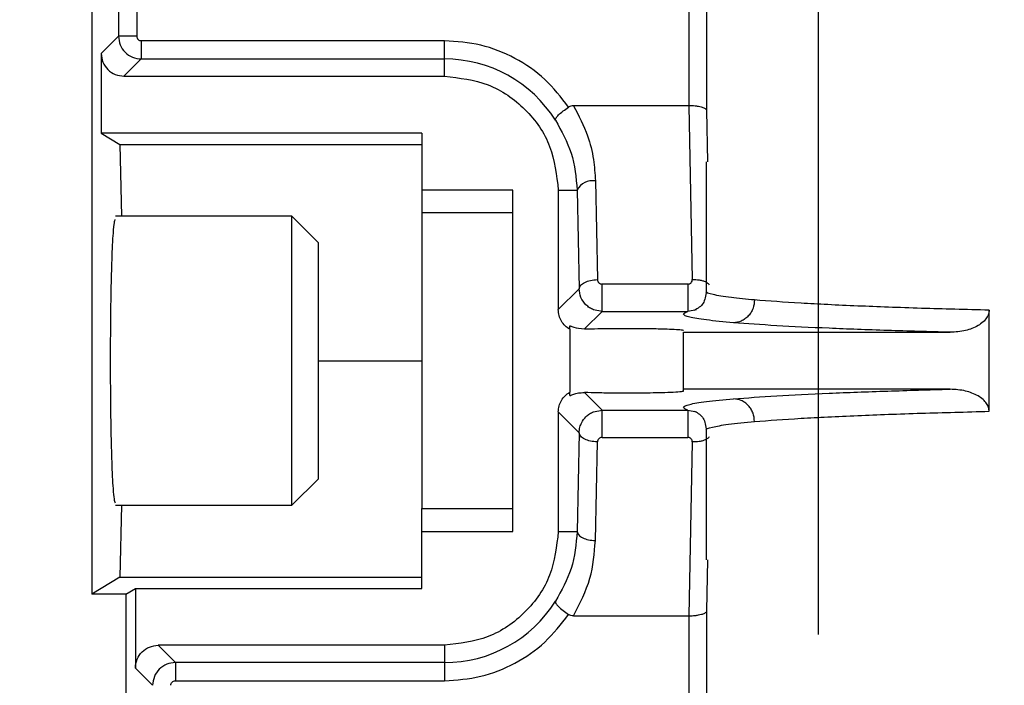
# Model space of a CAD drawing. Header units: inches. Extents: x 170 to 312, y 215 to 248.
# Tile 297 of 387: x 250.3869 to 250.4933, y 244.1338 to 244.2057. Entities that reach past the tile are written whole.
import ezdxf

# ---------------------------------------------------------------- set-up
doc = ezdxf.new("R2010")
doc.units = ezdxf.units.IN
doc.header["$LTSCALE"] = 0.25
doc.header["$MEASUREMENT"] = 0
doc.layers.add('ANNOTATIONS', color=1, linetype='Continuous')
doc.layers.add('STANDARD MOTOR LH', color=7, linetype='Continuous')
doc.styles.add('ARIAL', font='arial.ttf', dxfattribs={"height": 0.09375})
doc.dimstyles.new('STANDARD$0', dxfattribs={"dimtxt": 0.09375, "dimasz": 0.09375, "dimexe": 0.03125, "dimexo": 0.046875, "dimgap": 0.09, "dimtad": 0, "dimtih": 1, "dimtoh": 1, "dimdec": 4, "dimzin": 0, "dimdsep": 46, "dimtxsty": 'ARIAL', "dimcen": 0.09, "dimadec": 0, "dimazin": 0, "dimtfac": 1, "dimtdec": 4, "dimtofl": 0, "dimtmove": 0, "dimatfit": 1, "dimfxl": 1, "dimtolj": 1, "dimtzin": 0, "dimarcsym": 0})

# ---------------------------------------------------------------- blocks, each defined once
blk = doc.blocks.new('*D187')
at = {"layer": 'ANNOTATIONS', "color": 0, "lineweight": -2, "transparency": 16777216}
for p, q in [((250.4732333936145, 244.139293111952), (250.4732333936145, 244.8907997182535)), ((251.259529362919, 243.2925159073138), (251.259529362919, 244.8907997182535)), ((250.5669833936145, 244.8595497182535), (250.5764345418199, 244.8595497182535)), ((251.165779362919, 244.8595497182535), (251.1466545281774, 244.8595497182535))]:
    blk.add_line(p, q, dxfattribs=at)
at = {"layer": 'ANNOTATIONS', "color": 0, "transparency": 16777216}
for points in [[(250.5669833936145, 244.8751747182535), (250.5669833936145, 244.8439247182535), (250.4732333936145, 244.8595497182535)], [(251.165779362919, 244.8751747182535), (251.165779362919, 244.8439247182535), (251.259529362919, 244.8595497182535)]]:
    blk.add_solid(points, dxfattribs=at)
at = {"layer": 'defpoints', "color": 0, "transparency": 16777216}
for p in [(250.4732333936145, 244.8595497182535), (250.4732333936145, 244.092418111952), (251.259529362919, 243.2456409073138)]:
    blk.add_point(p, dxfattribs=at)
at = {"layer": 'ANNOTATIONS', "color": 0, "transparency": 16777216, "insert": (250.8615445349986, 244.8595497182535), "char_height": 0.09375, "attachment_point": 5, "style": 'ARIAL'}
blk.add_mtext('\\A1;17 3/8"', dxfattribs=at)
blk = doc.blocks.new('*D188')
at = {"layer": 'ANNOTATIONS', "color": 0, "lineweight": -2, "transparency": 16777216}
for p, q in [((250.3584835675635, 244.6822504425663), (250.3584835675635, 245.2424847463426)), ((251.259529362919, 243.2925159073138), (251.259529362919, 245.2424847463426)), ((250.4522335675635, 245.2112347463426), (250.66676387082, 245.2112347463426)), ((251.165779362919, 245.2112347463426), (251.0289560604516, 245.2112347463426))]:
    blk.add_line(p, q, dxfattribs=at)
at = {"layer": 'ANNOTATIONS', "color": 0, "transparency": 16777216}
for points in [[(250.4522335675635, 245.2268597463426), (250.4522335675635, 245.1956097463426), (250.3584835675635, 245.2112347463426)], [(251.165779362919, 245.2268597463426), (251.165779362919, 245.1956097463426), (251.259529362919, 245.2112347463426)]]:
    blk.add_solid(points, dxfattribs=at)
at = {"layer": 'defpoints', "color": 0, "transparency": 16777216}
for p in [(250.3584835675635, 245.2112347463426), (250.3584835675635, 244.6353754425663), (251.259529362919, 243.2456409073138)]:
    blk.add_point(p, dxfattribs=at)
at = {"layer": 'ANNOTATIONS', "color": 0, "transparency": 16777216, "insert": (250.8478599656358, 245.2112347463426), "char_height": 0.09375, "attachment_point": 5, "style": 'ARIAL'}
blk.add_mtext('\\A1;20"', dxfattribs=at)

msp = doc.modelspace()

# ---------------------------------------------------------------- linework, layer by layer
at = {"layer": 'STANDARD MOTOR LH'}
for p, q in [((250.394678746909, 244.2500715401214), (250.394678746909, 244.1436343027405)), ((250.3975768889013, 244.2471733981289), (250.3975768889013, 244.2039532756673)), ((250.3995441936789, 244.247173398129), (250.3995441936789, 244.203953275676)), ((250.4592207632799, 244.2471735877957), (250.459214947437, 244.1964425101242)), ((250.4611871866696, 244.1959150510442), (250.4611871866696, 244.2471735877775)), ((250.3975768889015, 244.2039532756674), (250.3957098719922, 244.2020862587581)), ((250.3995441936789, 244.203953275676), (250.3975768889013, 244.203953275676)), ((250.4328185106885, 244.2034614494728), (250.4000360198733, 244.2034614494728)), ((250.4328185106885, 244.1996271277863), (250.4328185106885, 244.2034614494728)), ((250.3957098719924, 244.2020862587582), (250.3957098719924, 244.1934755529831)), ((250.4000360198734, 244.2014941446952), (250.3981690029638, 244.1996271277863)), ((250.4000360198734, 244.2014941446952), (250.4328185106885, 244.2014941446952)), ((250.3981690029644, 244.1996271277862), (250.4328185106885, 244.1996271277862)), ((250.4592149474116, 244.1964425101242), (250.4467665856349, 244.1964425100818)), ((250.4592149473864, 244.1964425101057), (250.4595987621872, 244.1776461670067)), ((250.4612926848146, 244.1903852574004), (250.4611871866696, 244.1959150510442)), ((250.3957098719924, 244.1934755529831), (250.3977278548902, 244.1922452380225)), ((250.4303578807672, 244.1934755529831), (250.3957098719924, 244.1934755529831)), ((250.4303578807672, 244.1934755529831), (250.4303578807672, 244.1848437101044)), ((250.3977278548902, 244.1922452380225), (250.3978841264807, 244.1844942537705)), ((250.3977278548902, 244.1922452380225), (250.4303578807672, 244.1922452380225)), ((250.461115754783, 244.1903852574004), (250.461115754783, 244.1763826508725)), ((250.4491291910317, 244.188308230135), (250.4493442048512, 244.1776436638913)), ((250.4402004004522, 244.18732397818), (250.4303578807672, 244.18732397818)), ((250.4402004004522, 244.1504145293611), (250.4402004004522, 244.18732397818)), ((250.4451216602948, 244.18732397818), (250.4451216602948, 244.1744041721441)), ((250.4451216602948, 244.18732397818), (250.4471618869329, 244.1873239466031)), ((250.447161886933, 244.1873239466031), (250.4473769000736, 244.1766594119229)), ((250.4163290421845, 244.1844942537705), (250.3972565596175, 244.1844942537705)), ((250.4191915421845, 244.1816317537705), (250.4163290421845, 244.1844942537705)), ((250.4163290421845, 244.1532442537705), (250.4163290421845, 244.1844942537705)), ((250.4402004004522, 244.1848437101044), (250.4303578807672, 244.1848437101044)), ((250.4191915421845, 244.1561067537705), (250.4191915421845, 244.1816317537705)), ((250.4591337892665, 244.1771615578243), (250.4498457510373, 244.1771615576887)), ((250.4473769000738, 244.176659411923), (250.4451216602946, 244.1744041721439)), ((250.4498457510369, 244.1742100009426), (250.4479396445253, 244.1723038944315)), ((250.4498457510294, 244.1742100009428), (250.4489354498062, 244.1743845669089)), ((250.4498457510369, 244.1742100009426), (250.4591337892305, 244.1742100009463)), ((250.4600534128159, 244.1743869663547), (250.4591337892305, 244.1742100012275)), ((250.4916895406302, 244.1634032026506), (250.4916895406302, 244.1743353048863)), ((250.4463519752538, 244.1722738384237), (250.4463519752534, 244.1726279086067)), ((250.4463519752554, 244.1722738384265), (250.4463519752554, 244.1654646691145)), ((250.4586551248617, 244.1719450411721), (250.4874882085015, 244.1719450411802)), ((250.4586551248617, 244.1655786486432), (250.4586551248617, 244.1719450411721)), ((250.4191915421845, 244.1688692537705), (250.4303578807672, 244.1688692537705)), ((250.4463519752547, 244.1651105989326), (250.4463519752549, 244.1654646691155)), ((250.4479396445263, 244.1654346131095), (250.4498457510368, 244.1635285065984)), ((250.4874882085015, 244.1657934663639), (250.4586551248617, 244.1657934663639)), ((250.4451216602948, 244.1633343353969), (250.4451216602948, 244.1504145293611)), ((250.4451216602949, 244.1633343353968), (250.4473769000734, 244.1610790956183)), ((250.448935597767, 244.163353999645), (250.4498457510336, 244.1635285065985)), ((250.4498457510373, 244.1635285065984), (250.4591337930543, 244.1635285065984)), ((250.4591337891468, 244.1635285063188), (250.4600534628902, 244.1633515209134)), ((250.4473769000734, 244.1610790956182), (250.4471618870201, 244.150414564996)), ((250.461115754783, 244.1613543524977), (250.461115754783, 244.1473532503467)), ((250.4491291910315, 244.1494302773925), (250.4493442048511, 244.1600948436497)), ((250.4498457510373, 244.1605769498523), (250.459133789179, 244.1605769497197)), ((250.4595987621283, 244.1600923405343), (250.4592149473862, 244.1412959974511)), ((250.4163290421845, 244.1532442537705), (250.4191915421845, 244.1561067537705)), ((250.3972565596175, 244.1532442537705), (250.4163290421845, 244.1532442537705)), ((250.3978841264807, 244.1532442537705), (250.3977278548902, 244.1454932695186)), ((250.4303578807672, 244.1442629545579), (250.4303578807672, 244.1528947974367)), ((250.4303578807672, 244.1528947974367), (250.4402004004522, 244.1528947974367)), ((250.4303578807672, 244.1504145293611), (250.4402004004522, 244.1504145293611)), ((250.4451216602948, 244.1504145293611), (250.4471618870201, 244.150414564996)), ((250.4611871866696, 244.1418234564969), (250.4612926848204, 244.1473532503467)), ((250.3977278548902, 244.1454932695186), (250.394678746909, 244.1436343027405)), ((250.3977278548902, 244.1454932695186), (250.4303578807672, 244.1454932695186)), ((250.3983696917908, 244.1436343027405), (250.3994008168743, 244.1442629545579)), ((250.3994008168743, 244.1442629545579), (250.4303578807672, 244.1442629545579)), ((250.3994008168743, 244.1442629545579), (250.3994008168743, 244.1356522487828)), ((250.3983696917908, 244.1436343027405), (250.394678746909, 244.1436343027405)), ((250.3983696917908, 244.1436343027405), (250.3983696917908, 244.0297034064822)), ((250.4611871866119, 244.0642244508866), (250.4611871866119, 244.1418234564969)), ((250.4467665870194, 244.1412959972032), (250.4592149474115, 244.1412959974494)), ((250.4592149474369, 244.1412959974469), (250.4592207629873, 244.0642244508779)), ((250.4328185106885, 244.1381113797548), (250.4018599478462, 244.1381113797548)), ((250.4018599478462, 244.1381113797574), (250.4037269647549, 244.1362443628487)), ((250.4328185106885, 244.1381113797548), (250.4328185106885, 244.1342770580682)), ((250.3994008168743, 244.1356522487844), (250.4012678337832, 244.1337852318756)), ((250.4328185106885, 244.1362443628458), (250.4037269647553, 244.1362443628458)), ((250.4037269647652, 244.1342770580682), (250.4328185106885, 244.1342770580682))]:
    msp.add_line(p, q, dxfattribs=at)
for centre, radius, start, end in [((250.4328185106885, 244.18732397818), 0.01417016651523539, 32.16558920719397, 90), ((250.4488050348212, 244.1864979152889), 0.001839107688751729, 79.84816476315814, 153.3098736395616), ((250.4328185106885, 244.1504145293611), 0.0141701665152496, 270, 327.834410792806)]:
    msp.add_arc(centre, radius, start, end, dxfattribs=at)
for points, knots in [([(250.3975768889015, 244.2039532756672), (250.3976141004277, 244.2036313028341), (250.3976885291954, 244.202987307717), (250.398257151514, 244.2021748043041), (250.3990696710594, 244.2016058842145), (250.3997138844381, 244.2015313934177), (250.4000360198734, 244.2014941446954)], [0, 0, 0, 0, 0.2499392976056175, 0.4999169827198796, 0.7499361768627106, 1, 1, 1, 1]), ([(250.3995441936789, 244.203953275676), (250.3995512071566, 244.2038884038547), (250.3995651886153, 244.2037590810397), (250.3996804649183, 244.2035982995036), (250.399841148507, 244.203481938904), (250.3999706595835, 244.2034683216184), (250.4000360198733, 244.2034614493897)], [0, 0, 0, 0, 0.2507503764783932, 0.499874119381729, 0.7476017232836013, 1, 1, 1, 1]), ([(250.3957098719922, 244.2020862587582), (250.3957468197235, 244.2017639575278), (250.3958207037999, 244.2011194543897), (250.3963893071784, 244.2003065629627), (250.397202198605, 244.1997379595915), (250.3978467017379, 244.1996640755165), (250.3981690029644, 244.1996271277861)], [0, 0, 0, 0, 0.2500385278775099, 0.5000000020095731, 0.749961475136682, 1, 1, 1, 1]), ([(250.444813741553, 244.1948677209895), (250.4448138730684, 244.1949346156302), (250.4448141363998, 244.1950685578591), (250.4451147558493, 244.1954340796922), (250.4456025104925, 244.195865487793), (250.4460243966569, 244.1961541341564), (250.4462318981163, 244.1962961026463)], [0, 0, 0, 0, 0.2494516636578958, 0.4994736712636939, 0.7538199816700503, 0.9999999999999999, 0.9999999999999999, 0.9999999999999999, 0.9999999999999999]), ([(250.4467665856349, 244.1964425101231), (250.446669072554, 244.196437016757), (250.4464802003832, 244.196426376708), (250.4463128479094, 244.1963385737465), (250.4462318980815, 244.1962961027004)], [0, 0, 0, 0, 0.5162914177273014, 1, 1, 1, 1]), ([(250.4467665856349, 244.1964425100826), (250.4473266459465, 244.1953669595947), (250.4482969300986, 244.1935036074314), (250.4489768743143, 244.1907272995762), (250.449080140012, 244.1890872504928), (250.4491291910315, 244.1883082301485)], [0, 0, 0, 0, 0.4175079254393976, 0.7233173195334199, 1, 1, 1, 1]), ([(250.4611871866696, 244.1959150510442), (250.4611698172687, 244.1959559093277), (250.4611373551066, 244.1960322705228), (250.4609471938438, 244.1961564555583), (250.4606589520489, 244.196267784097), (250.4602818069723, 244.1963505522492), (250.459827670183, 244.1964206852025), (250.4594552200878, 244.1964339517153), (250.459214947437, 244.1964425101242)], [0, 0, 0, 0, 0.1556775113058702, 0.2909500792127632, 0.4996511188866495, 0.6364958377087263, 0.7654984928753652, 1, 1, 1, 1]), ([(250.444813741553, 244.1948677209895), (250.4454607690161, 244.1937046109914), (250.446791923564, 244.191311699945), (250.4470362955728, 244.1886776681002), (250.4471618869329, 244.1873239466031)], [0, 0, 0, 0, 0.4860648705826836, 1, 1, 1, 1]), ([(250.3967195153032, 244.1688692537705), (250.3967268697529, 244.1708296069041), (250.3967380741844, 244.173816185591), (250.3968054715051, 244.1773890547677), (250.3968880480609, 244.1803216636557), (250.3969989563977, 244.1825580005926), (250.3971229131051, 244.1839240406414), (250.3971955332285, 244.1840809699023), (250.3972302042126, 244.1841558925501)], [0, 0, 0, 0, 0.2503685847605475, 0.3814340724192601, 0.5160432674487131, 0.7327777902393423, 0.8724202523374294, 1, 1, 1, 1]), ([(250.4493442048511, 244.1776436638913), (250.4493521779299, 244.1775807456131), (250.4493678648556, 244.1774569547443), (250.4494662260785, 244.1773233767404), (250.4495659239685, 244.1772409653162), (250.4496517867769, 244.1771955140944), (250.4497461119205, 244.1771671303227), (250.4498121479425, 244.1771634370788), (250.4498457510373, 244.1771615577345)], [0, 0, 0, 0, 0.2622389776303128, 0.5159516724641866, 0.641882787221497, 0.7608259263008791, 0.8782938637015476, 1, 1, 1, 1]), ([(250.4591337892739, 244.1771615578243), (250.4591671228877, 244.1771634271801), (250.4592323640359, 244.1771670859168), (250.4593251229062, 244.1771955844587), (250.4594084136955, 244.1772414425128), (250.4595032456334, 244.1773237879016), (250.4595921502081, 244.1774600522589), (250.4595965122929, 244.1775828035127), (250.4595987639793, 244.1776461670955)], [0, 0, 0, 0, 0.1226750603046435, 0.2401018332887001, 0.3584136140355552, 0.4836137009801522, 0.7334439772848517, 1, 1, 1, 1]), ([(250.4595987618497, 244.1776461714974), (250.4598599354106, 244.1776443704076), (250.4602630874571, 244.177641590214), (250.4607430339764, 244.1775279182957), (250.461065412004, 244.1774006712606), (250.4613079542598, 244.1772509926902), (250.4613994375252, 244.1771365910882), (250.4614388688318, 244.1770872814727)], [0, 0, 0, 0, 0.3247743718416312, 0.5013273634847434, 0.6821672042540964, 0.8630070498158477, 1, 1, 1, 1]), ([(250.4489354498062, 244.1743845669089), (250.4487868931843, 244.174453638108), (250.4484848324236, 244.1745940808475), (250.447978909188, 244.1750115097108), (250.4474917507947, 244.1756963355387), (250.447415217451, 244.1763381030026), (250.4473769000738, 244.1766594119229)], [0, 0, 0, 0, 0.1672862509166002, 0.3401437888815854, 0.6696347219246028, 1, 1, 1, 1]), ([(250.4611157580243, 244.1763835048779), (250.4610472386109, 244.1759054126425), (250.4609090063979, 244.1749409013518), (250.4602037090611, 244.1745243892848), (250.4598480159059, 244.1743143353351)], [0, 0, 0, 0, 0.4956833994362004, 1, 1, 1, 1]), ([(250.4663346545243, 244.1754404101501), (250.4654402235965, 244.1755254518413), (250.4634477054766, 244.1757148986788), (250.4617437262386, 244.1760209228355), (250.4609650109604, 244.176251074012), (250.4611502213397, 244.1763718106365), (250.4611668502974, 244.1763826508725)], [0, 0, 0, 0, 0.2811014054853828, 0.6262078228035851, 0.9664393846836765, 0.9999999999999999, 0.9999999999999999, 0.9999999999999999, 0.9999999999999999]), ([(250.4663346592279, 244.175440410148), (250.4663010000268, 244.1751334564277), (250.4662492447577, 244.1746614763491), (250.4659635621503, 244.1740926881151), (250.4656704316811, 244.1737005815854), (250.4653083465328, 244.1733831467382), (250.4647831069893, 244.1730737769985), (250.4643472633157, 244.1730177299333), (250.464063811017, 244.1729812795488)], [0, 0, 0, 0, 0.2396416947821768, 0.3684793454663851, 0.4999999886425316, 0.6315206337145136, 0.7603582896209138, 1, 1, 1, 1]), ([(250.4916895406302, 244.1743353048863), (250.4891997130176, 244.1743998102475), (250.4840556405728, 244.1745330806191), (250.477209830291, 244.1747881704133), (250.4709470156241, 244.1750883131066), (250.4679008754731, 244.1753208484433), (250.4663346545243, 244.1754404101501)], [0, 0, 0, 0, 0.2274702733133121, 0.4699616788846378, 0.7274724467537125, 1, 1, 1, 1]), ([(250.4463519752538, 244.1722738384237), (250.446177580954, 244.1723923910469), (250.4458297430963, 244.1726288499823), (250.4454416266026, 244.1731426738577), (250.4451716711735, 244.1737418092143), (250.4451384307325, 244.1741820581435), (250.4451216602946, 244.1744041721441)], [0, 0, 0, 0, 0.244705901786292, 0.4880777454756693, 0.7417254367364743, 1, 1, 1, 1]), ([(250.4640638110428, 244.1729812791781), (250.4630119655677, 244.1730792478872), (250.4609082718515, 244.173275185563), (250.4591692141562, 244.1735837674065), (250.4584131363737, 244.1738971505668), (250.4588935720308, 244.1741057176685), (250.4591337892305, 244.1742100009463)], [0, 0, 0, 0, 0.2500000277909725, 0.5000007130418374, 0.7500010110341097, 1, 1, 1, 1]), ([(250.4916895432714, 244.1743353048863), (250.4916759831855, 244.174192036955), (250.4916480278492, 244.1738966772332), (250.4914156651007, 244.1734540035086), (250.4910325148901, 244.1730264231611), (250.4902864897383, 244.1725112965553), (250.4890871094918, 244.1720497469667), (250.4880457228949, 244.1719815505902), (250.4874882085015, 244.171945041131)], [0, 0, 0, 0, 0.08148250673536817, 0.1679835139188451, 0.2795471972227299, 0.4066927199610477, 0.6823683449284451, 1, 1, 1, 1]), ([(250.4463519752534, 244.1726279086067), (250.4463735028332, 244.172636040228), (250.4464180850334, 244.1726528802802), (250.4468378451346, 244.1724317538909), (250.4475097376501, 244.1723537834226), (250.447939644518, 244.1723038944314)], [0, 0, 0, 0, 0.2516651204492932, 0.5211818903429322, 0.9999999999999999, 0.9999999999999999, 0.9999999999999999, 0.9999999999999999]), ([(250.4874882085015, 244.1719450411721), (250.4851858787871, 244.172008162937), (250.4804419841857, 244.1721382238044), (250.474145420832, 244.1723787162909), (250.4683853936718, 244.172658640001), (250.4655293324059, 244.172871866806), (250.4640638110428, 244.1729812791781)], [0, 0, 0, 0, 0.2292110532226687, 0.4722838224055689, 0.7292147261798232, 1, 1, 1, 1]), ([(250.4479396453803, 244.1723038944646), (250.4484067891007, 244.1723189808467), (250.44933008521, 244.1723487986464), (250.4511008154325, 244.1723721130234), (250.4529209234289, 244.1723772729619), (250.454718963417, 244.1723636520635), (250.4562629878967, 244.1723335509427), (250.4574922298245, 244.1722897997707), (250.458438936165, 244.172232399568), (250.4585779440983, 244.1721857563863), (250.4586551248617, 244.1721598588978)], [0, 0, 0, 0, 0.1284087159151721, 0.253796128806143, 0.3761714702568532, 0.4955448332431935, 0.6227123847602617, 0.729758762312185, 0.849955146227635, 1, 1, 1, 1]), ([(250.3972565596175, 244.1534903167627), (250.3972129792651, 244.1535780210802), (250.3971314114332, 244.1537421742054), (250.3969989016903, 244.1551722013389), (250.39688806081, 244.157418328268), (250.3968054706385, 244.1603490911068), (250.3967380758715, 244.1639224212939), (250.3967268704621, 244.1669089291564), (250.3967195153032, 244.1688692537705)], [0, 0, 0, 0, 0.1551384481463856, 0.2903672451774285, 0.5002609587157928, 0.6306139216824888, 0.7575373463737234, 1, 1, 1, 1]), ([(250.4451216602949, 244.1633343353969), (250.4451387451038, 244.1635550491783), (250.4451728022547, 244.1639950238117), (250.4454403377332, 244.1645936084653), (250.4458277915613, 244.1651097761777), (250.4461762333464, 244.1653456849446), (250.4463519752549, 244.1654646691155)], [0, 0, 0, 0, 0.2567552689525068, 0.5118203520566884, 0.7537791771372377, 1, 1, 1, 1]), ([(250.4463519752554, 244.1651105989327), (250.4463726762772, 244.1651036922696), (250.4464152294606, 244.1650894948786), (250.4467540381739, 244.1652409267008), (250.4472513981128, 244.1654060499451), (250.4477111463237, 244.1654251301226), (250.4479396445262, 244.1654346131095)], [0, 0, 0, 0, 0.252979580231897, 0.5200268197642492, 0.7614498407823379, 1, 1, 1, 1]), ([(250.4586551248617, 244.1655786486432), (250.458574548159, 244.1655522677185), (250.4584231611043, 244.1655027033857), (250.4573640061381, 244.1654420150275), (250.4560953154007, 244.1654013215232), (250.4546314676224, 244.1653744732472), (250.4529716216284, 244.1653612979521), (250.4511343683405, 244.1653660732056), (250.449343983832, 244.1653893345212), (250.4484114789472, 244.1654194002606), (250.4479396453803, 244.1654346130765)], [0, 0, 0, 0, 0.1528518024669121, 0.287177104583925, 0.4029105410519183, 0.4999977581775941, 0.6204192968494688, 0.7438867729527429, 0.8704105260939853, 1, 1, 1, 1]), ([(250.4640638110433, 244.1647572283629), (250.4655293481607, 244.1648666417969), (250.4683854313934, 244.1650798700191), (250.4741454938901, 244.1653597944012), (250.4804420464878, 244.1656002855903), (250.4851859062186, 244.1657303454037), (250.4874882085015, 244.1657934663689)], [0, 0, 0, 0, 0.2707879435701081, 0.5277197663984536, 0.7707917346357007, 1, 1, 1, 1]), ([(250.4916895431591, 244.1634032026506), (250.4916760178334, 244.1635467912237), (250.4916481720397, 244.1638424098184), (250.4914149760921, 244.164285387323), (250.4910317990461, 244.164712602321), (250.4902860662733, 244.1652273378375), (250.489087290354, 244.1656887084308), (250.4880459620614, 244.1657569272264), (250.4874882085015, 244.1657934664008)], [0, 0, 0, 0, 0.08165218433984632, 0.1681046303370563, 0.2798987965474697, 0.4067323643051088, 0.6822355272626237, 0.9999999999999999, 0.9999999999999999, 0.9999999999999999, 0.9999999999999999]), ([(250.4591337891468, 244.1635285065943), (250.4588935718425, 244.1636327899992), (250.4584131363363, 244.1638413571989), (250.4591692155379, 244.1641547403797), (250.4609082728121, 244.1644633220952), (250.463011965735, 244.1646592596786), (250.4640638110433, 244.1647572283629)], [0, 0, 0, 0, 0.2499992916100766, 0.4999995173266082, 0.7500000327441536, 1, 1, 1, 1]), ([(250.4663346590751, 244.162298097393), (250.4663011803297, 244.162604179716), (250.4662496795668, 244.1630750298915), (250.4659651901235, 244.163643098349), (250.4656727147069, 244.1640354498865), (250.4653108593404, 244.1643535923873), (250.4647849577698, 244.1646642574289), (250.464348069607, 244.1647205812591), (250.4640638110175, 244.164757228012)], [0, 0, 0, 0, 0.2389706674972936, 0.3676114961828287, 0.4990634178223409, 0.6306518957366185, 0.7596859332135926, 1, 1, 1, 1]), ([(250.4473769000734, 244.1610790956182), (250.4473931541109, 244.1612863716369), (250.4474232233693, 244.161669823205), (250.4476627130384, 244.1622729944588), (250.4480242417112, 244.162766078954), (250.4484853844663, 244.1631445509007), (250.4487871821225, 244.1632849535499), (250.448935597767, 244.163353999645)], [0, 0, 0, 0, 0.2134425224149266, 0.3948593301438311, 0.660566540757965, 0.8330761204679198, 1, 1, 1, 1]), ([(250.4598481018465, 244.1634241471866), (250.4602070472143, 244.163211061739), (250.460918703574, 244.1627885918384), (250.4610504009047, 244.1618165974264), (250.4611156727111, 244.1613348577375)], [0, 0, 0, 0, 0.5043801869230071, 1, 1, 1, 1]), ([(250.4663346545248, 244.1622980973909), (250.4679008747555, 244.1624176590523), (250.4709470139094, 244.1626501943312), (250.4772098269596, 244.1629503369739), (250.4840556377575, 244.1632054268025), (250.4891997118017, 244.1633386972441), (250.4916895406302, 244.1634032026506)], [0, 0, 0, 0, 0.2725274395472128, 0.5300381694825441, 0.7725296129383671, 1, 1, 1, 1]), ([(250.4611673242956, 244.1613543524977), (250.4611504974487, 244.1613652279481), (250.4609736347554, 244.161479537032), (250.4616853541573, 244.1616991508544), (250.463290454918, 244.1620069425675), (250.4653181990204, 244.1622008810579), (250.4663346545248, 244.1622980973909)], [0, 0, 0, 0, 0.03387099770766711, 0.3560094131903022, 0.6771842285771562, 1, 1, 1, 1]), ([(250.4498457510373, 244.1605769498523), (250.4498124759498, 244.1605750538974), (250.4497468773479, 244.1605713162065), (250.4496197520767, 244.1605330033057), (250.4494838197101, 244.1604401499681), (250.449367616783, 244.1602821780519), (250.4493521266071, 244.1601582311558), (250.4493442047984, 244.1600948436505)], [0, 0, 0, 0, 0.1207105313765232, 0.2379690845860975, 0.4831299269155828, 0.7356682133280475, 1, 1, 1, 1]), ([(250.4595987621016, 244.1600923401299), (250.4595963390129, 244.1601552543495), (250.4595916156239, 244.1602778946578), (250.4595034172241, 244.1604140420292), (250.4594093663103, 244.1604971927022), (250.4593262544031, 244.1605430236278), (250.459233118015, 244.1605714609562), (250.4591674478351, 244.1605750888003), (250.4591337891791, 244.1605769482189)], [0, 0, 0, 0, 0.264747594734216, 0.5160793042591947, 0.640404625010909, 0.7583606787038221, 0.8761499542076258, 0.9999999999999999, 0.9999999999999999, 0.9999999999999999, 0.9999999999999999]), ([(250.4614359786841, 244.1606480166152), (250.4613973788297, 244.1605998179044), (250.4613066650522, 244.1604865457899), (250.461065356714, 244.1603378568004), (250.4607430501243, 244.1602105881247), (250.4602630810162, 244.1600969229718), (250.4598599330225, 244.1600941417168), (250.4595987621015, 244.1600923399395)], [0, 0, 0, 0, 0.1343543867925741, 0.3157471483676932, 0.4971399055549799, 0.6742326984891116, 1, 1, 1, 1]), ([(250.4471618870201, 244.150414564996), (250.4470359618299, 244.1490588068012), (250.4467913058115, 244.1464247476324), (250.4454598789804, 244.1440319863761), (250.444813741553, 244.1428707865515)], [0, 0, 0, 0, 0.5147030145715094, 1, 1, 1, 1]), ([(250.4467665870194, 244.1412959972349), (250.4474496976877, 244.1426280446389), (250.4487803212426, 244.1452227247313), (250.4490149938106, 244.1480529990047), (250.4491291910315, 244.1494302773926)], [0, 0, 0, 0, 0.5133763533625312, 1, 1, 1, 1]), ([(250.4448137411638, 244.1428707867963), (250.4448131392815, 244.1428693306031), (250.4448113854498, 244.1428650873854), (250.4448067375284, 244.1428506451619), (250.4447984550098, 244.1427922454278), (250.4448496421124, 244.1426307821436), (250.4451130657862, 244.1423069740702), (250.4456016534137, 244.1418679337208), (250.446024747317, 244.1415822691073), (250.4462318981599, 244.141442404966)], [0, 0, 0, 0, 0.007045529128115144, 0.02053004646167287, 0.06754810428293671, 0.2500891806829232, 0.4998992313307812, 0.7551458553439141, 1, 1, 1, 1]), ([(250.4592149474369, 244.1412959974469), (250.4594551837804, 244.1413045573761), (250.4598276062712, 244.1413178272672), (250.4602817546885, 244.1413879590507), (250.4606588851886, 244.1414706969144), (250.4609471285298, 244.1415820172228), (250.4611373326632, 244.1417062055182), (250.4611698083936, 244.1417825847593), (250.4611871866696, 244.1418234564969)], [0, 0, 0, 0, 0.2344666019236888, 0.3634780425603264, 0.5003489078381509, 0.7089827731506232, 0.8442720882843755, 1, 1, 1, 1]), ([(250.4467665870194, 244.1412959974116), (250.446669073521, 244.1413014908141), (250.4464802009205, 244.1413121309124), (250.4463128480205, 244.1413999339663), (250.4462318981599, 244.141442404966)], [0, 0, 0, 0, 0.5162924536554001, 1, 1, 1, 1]), ([(250.3994008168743, 244.1356522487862), (250.3994377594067, 244.1359745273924), (250.3995116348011, 244.1366190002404), (250.4000801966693, 244.1374318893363), (250.4008930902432, 244.1380005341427), (250.4015376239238, 244.1380744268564), (250.4018599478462, 244.1381113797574)], [0, 0, 0, 0, 0.2500211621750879, 0.4999768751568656, 0.7499441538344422, 1, 1, 1, 1]), ([(250.4037269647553, 244.1362443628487), (250.4034048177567, 244.1362071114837), (250.402760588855, 244.1361326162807), (250.4019480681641, 244.1355636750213), (250.4013794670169, 244.1347511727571), (250.4013050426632, 244.1341071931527), (250.4012678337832, 244.1337852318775)], [0, 0, 0, 0, 0.250072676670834, 0.5000948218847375, 0.7500695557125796, 1, 1, 1, 1]), ([(250.4032351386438, 244.1337852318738), (250.4032420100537, 244.1338505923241), (250.4032556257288, 244.1339801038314), (250.4033719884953, 244.1341407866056), (250.4035327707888, 244.1342560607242), (250.4036620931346, 244.134270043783), (250.4037269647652, 244.1342770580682)], [0, 0, 0, 0, 0.2523982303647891, 0.5001262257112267, 0.749249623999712, 0.9999999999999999, 0.9999999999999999, 0.9999999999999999, 0.9999999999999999])]:
    msp.add_open_spline(points, degree=3, knots=knots, dxfattribs=at)
for points in [[(250.4000360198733, 244.2034614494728), (250.4000360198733, 244.2032092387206), (250.4000360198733, 244.2027048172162), (250.4000360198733, 244.2020634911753), (250.4000360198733, 244.2016052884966), (250.4000360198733, 244.201531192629), (250.4000360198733, 244.2014941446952)], [(250.4462318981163, 244.1962961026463), (250.4454201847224, 244.1973416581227), (250.4437967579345, 244.1994327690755), (250.4404891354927, 244.2016832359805), (250.436779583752, 244.2031812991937), (250.4341388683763, 244.2033680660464), (250.4328185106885, 244.2034614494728)], [(250.4328185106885, 244.1996271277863), (250.4344306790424, 244.1994421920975), (250.4376550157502, 244.1990723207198), (250.4417217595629, 244.1962272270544), (250.4445668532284, 244.1921604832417), (250.444936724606, 244.1889361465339), (250.4451216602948, 244.18732397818)], [(250.4303578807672, 244.1848437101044), (250.4303578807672, 244.1845182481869), (250.4303578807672, 244.183867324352), (250.4303578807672, 244.1801362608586), (250.4303578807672, 244.1749581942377), (250.4303578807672, 244.1688692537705), (250.4303578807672, 244.1627803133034), (250.4303578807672, 244.1576022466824), (250.4303578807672, 244.153871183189), (250.4303578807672, 244.1532202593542), (250.4303578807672, 244.1528947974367)], [(250.4473769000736, 244.1766594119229), (250.4474129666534, 244.1767859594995), (250.4474850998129, 244.1770390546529), (250.4479428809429, 244.1773605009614), (250.4485853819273, 244.1775895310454), (250.4490912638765, 244.1776256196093), (250.4493442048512, 244.1776436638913)], [(250.4498457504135, 244.1742100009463), (250.4498457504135, 244.1742285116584), (250.4498457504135, 244.1742655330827), (250.4498457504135, 244.1744818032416), (250.4498457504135, 244.1748005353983), (250.4498457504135, 244.1752124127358), (250.4498457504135, 244.1756875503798), (250.4498457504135, 244.176193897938), (250.4498457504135, 244.1767037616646), (250.4498457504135, 244.177008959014), (250.4498457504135, 244.1771615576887)], [(250.4591337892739, 244.1771615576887), (250.4591337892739, 244.177008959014), (250.4591337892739, 244.1767037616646), (250.4591337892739, 244.176193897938), (250.4591337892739, 244.1756875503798), (250.4591337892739, 244.1752124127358), (250.4591337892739, 244.1748005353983), (250.4591337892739, 244.1744818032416), (250.4591337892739, 244.1742655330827), (250.4591337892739, 244.1742285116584), (250.4591337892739, 244.1742100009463)], [(250.4498457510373, 244.1605769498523), (250.4498457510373, 244.1607295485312), (250.4498457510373, 244.1610347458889), (250.4498457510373, 244.1615446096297), (250.4498457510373, 244.1620509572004), (250.4498457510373, 244.1625260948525), (250.4498457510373, 244.1629379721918), (250.4498457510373, 244.1632567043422), (250.4498457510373, 244.1634729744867), (250.4498457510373, 244.1635099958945), (250.4498457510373, 244.1635285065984)], [(250.4591337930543, 244.1635285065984), (250.4591337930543, 244.1635099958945), (250.4591337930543, 244.1634729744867), (250.4591337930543, 244.1632567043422), (250.4591337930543, 244.1629379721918), (250.4591337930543, 244.1625260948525), (250.4591337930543, 244.1620509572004), (250.4591337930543, 244.1615446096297), (250.4591337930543, 244.1610347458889), (250.4591337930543, 244.1607295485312), (250.4591337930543, 244.1605769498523)], [(250.4493442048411, 244.1600948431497), (250.4490912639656, 244.1601128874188), (250.4485853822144, 244.1601489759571), (250.4479428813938, 244.1603780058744), (250.4474851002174, 244.1606994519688), (250.4474129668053, 244.1609525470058), (250.4473769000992, 244.1610790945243)], [(250.4451216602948, 244.1504145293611), (250.444936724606, 244.1488023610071), (250.4445668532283, 244.1455780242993), (250.4417217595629, 244.1415112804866), (250.4376550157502, 244.1386661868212), (250.4344306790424, 244.1382963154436), (250.4328185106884, 244.1381113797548)], [(250.4471618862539, 244.1504145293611), (250.4471979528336, 244.1502879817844), (250.4472700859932, 244.150034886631), (250.4477278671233, 244.1497134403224), (250.4483703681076, 244.1494844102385), (250.4488762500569, 244.1494483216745), (250.4491291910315, 244.1494302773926)], [(250.4328185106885, 244.1342770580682), (250.4341388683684, 244.1343704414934), (250.4367795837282, 244.1345572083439), (250.4404891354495, 244.1360552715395), (250.4437967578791, 244.1383057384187), (250.4454201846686, 244.14039684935), (250.4462318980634, 244.1414424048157)], [(250.4037269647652, 244.1362443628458), (250.4037269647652, 244.136207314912), (250.4037269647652, 244.1361332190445), (250.4037269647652, 244.1356750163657), (250.4037269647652, 244.1350336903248), (250.4037269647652, 244.1345292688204), (250.4037269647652, 244.1342770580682)]]:
    msp.add_open_spline(points, degree=3, dxfattribs=at)

# ---------------------------------------------------------------- dimensions: what is measured, and where the dimension line sits
at = {"layer": 'ANNOTATIONS'}
for base, p2, text, picture, middle in [((250.3584835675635, 245.2112347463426), (250.3584835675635, 244.6353754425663), '20"', '*D188', (250.8478599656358, 245.2112347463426)), ((250.4732333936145, 244.8595497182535), (250.4732333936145, 244.092418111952), '17 3/8"', '*D187', (250.8615445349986, 244.8595497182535))]:
    dim = msp.add_linear_dim(base=base, p1=(251.259529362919, 243.2456409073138), p2=p2, text=text, dimstyle='STANDARD$0', dxfattribs=at)
    dim.commit()
    dim.dimension.update_dxf_attribs({"geometry": picture, "text_midpoint": middle, "dimtype": 160})

doc.saveas('drawing.dxf')
